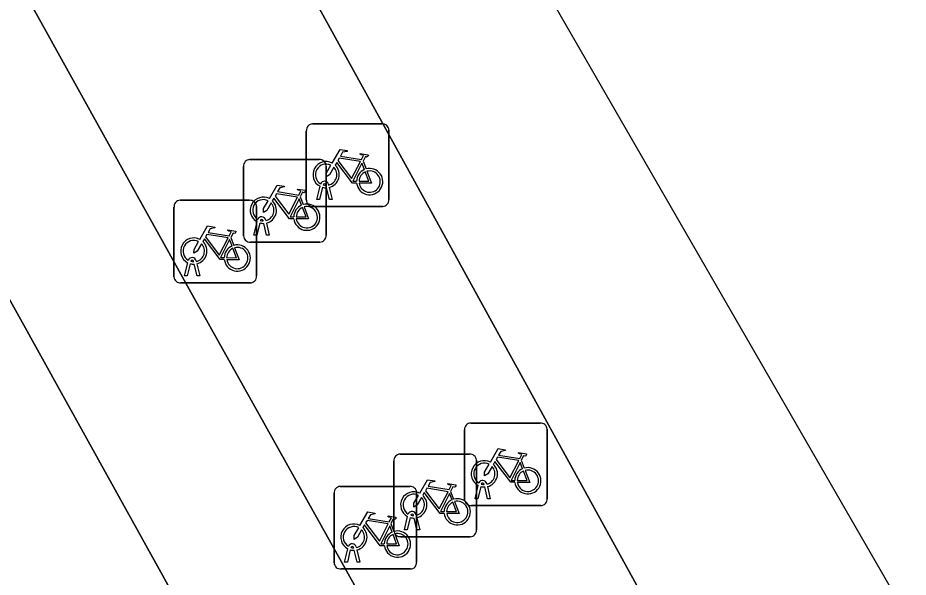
# Model space of a CAD drawing. Extents: x 161838 to 162344, y 381620 to 382160.
# Drawn here: x 162080.97 to 162091.75, y 381924.57 to 381931.34 of the extents above; entities that cross this region are included whole.
import ezdxf

# ---------------------------------------------------------------- set-up
doc = ezdxf.new("R2010")
doc.units = 0
for name, color, linetype in [('IMGEO_Fietsenrek', 7, 'Continuous'), ('IMGEO_Parkeervlak_open', 7, 'Continuous'), ('IMGEO_Rijbaan_lokaal_gesloten', 7, 'Continuous'), ('IMGEO_Voetpad_gesloten', 7, 'Continuous'), ('IMGEO_Voetpad_open', 7, 'Continuous')]:
    doc.layers.add(name, color=color, linetype=linetype)

msp = doc.modelspace()

# ---------------------------------------------------------------- linework, layer by layer
at = {"layer": 'IMGEO_Fietsenrek'}
for p, q in [((162084.537, 381930.053), (162085.378, 381930.053)), ((162085.378, 381930.053), (162084.537, 381930.053)), ((162084.462, 381929.128), (162084.462, 381929.969)), ((162084.462, 381929.969), (162084.462, 381929.128)), ((162085.462, 381929.978), (162085.462, 381929.137)), ((162085.462, 381929.137), (162085.462, 381929.978)), ((162083.776, 381929.622), (162084.617, 381929.622)), ((162084.617, 381929.622), (162083.776, 381929.622)), ((162085.149, 381929.602), (162085.185, 381929.507)), ((162083.701, 381928.697), (162083.701, 381929.538)), ((162083.701, 381929.538), (162083.701, 381928.697)), ((162084.701, 381929.547), (162084.701, 381928.706)), ((162084.701, 381928.706), (162084.701, 381929.547)), ((162084.589, 381929.137), (162084.628, 381929.297)), ((162084.658, 381929.285), (162084.623, 381929.137)), ((162084.7, 381929.309), (162084.699, 381929.313)), ((162084.741, 381929.137), (162084.707, 381929.279)), ((162084.731, 381929.32), (162084.732, 381929.313)), ((162084.739, 381929.283), (162084.774, 381929.137)), ((162082.934, 381929.128), (162083.775, 381929.128)), ((162083.775, 381929.128), (162082.934, 381929.128)), ((162084.388, 381929.171), (162084.424, 381929.076)), ((162084.623, 381929.137), (162084.589, 381929.137)), ((162084.774, 381929.137), (162084.741, 381929.137)), ((162082.859, 381928.203), (162082.859, 381929.044)), ((162082.859, 381929.044), (162082.859, 381928.203)), ((162083.859, 381929.053), (162083.859, 381928.212)), ((162083.859, 381928.212), (162083.859, 381929.053)), ((162085.387, 381929.053), (162084.546, 381929.053)), ((162084.546, 381929.053), (162085.387, 381929.053)), ((162083.828, 381928.706), (162083.867, 381928.866)), ((162083.897, 381928.854), (162083.862, 381928.706)), ((162083.939, 381928.878), (162083.938, 381928.882)), ((162083.98, 381928.706), (162083.946, 381928.848)), ((162083.97, 381928.889), (162083.971, 381928.882)), ((162083.978, 381928.852), (162084.013, 381928.706)), ((162083.862, 381928.706), (162083.828, 381928.706)), ((162084.013, 381928.706), (162083.98, 381928.706)), ((162083.546, 381928.677), (162083.582, 381928.582)), ((162084.626, 381928.622), (162083.785, 381928.622)), ((162083.785, 381928.622), (162084.626, 381928.622)), ((162082.986, 381928.212), (162083.025, 381928.372)), ((162083.097, 381928.384), (162083.096, 381928.388)), ((162083.128, 381928.395), (162083.129, 381928.388)), ((162083.055, 381928.36), (162083.02, 381928.212)), ((162083.138, 381928.212), (162083.104, 381928.354)), ((162083.136, 381928.358), (162083.171, 381928.212)), ((162083.02, 381928.212), (162082.986, 381928.212)), ((162083.171, 381928.212), (162083.138, 381928.212)), ((162083.784, 381928.128), (162082.943, 381928.128)), ((162082.943, 381928.128), (162083.784, 381928.128)), ((162086.453, 381926.432), (162087.294, 381926.432)), ((162087.294, 381926.432), (162086.453, 381926.432)), ((162086.378, 381925.507), (162086.378, 381926.348)), ((162086.378, 381926.348), (162086.378, 381925.507)), ((162087.378, 381926.357), (162087.378, 381925.516)), ((162087.378, 381925.516), (162087.378, 381926.357)), ((162085.598, 381926.056), (162086.439, 381926.056)), ((162086.439, 381926.056), (162085.598, 381926.056)), ((162085.523, 381925.131), (162085.523, 381925.972)), ((162085.523, 381925.972), (162085.523, 381925.131)), ((162086.523, 381925.981), (162086.523, 381925.14)), ((162086.523, 381925.14), (162086.523, 381925.981)), ((162087.065, 381925.981), (162087.101, 381925.886)), ((162086.505, 381925.516), (162086.544, 381925.676)), ((162086.616, 381925.688), (162086.615, 381925.692)), ((162086.647, 381925.699), (162086.648, 381925.692)), ((162084.798, 381924.74), (162084.798, 381925.581)), ((162084.798, 381925.581), (162084.798, 381924.74)), ((162084.873, 381925.665), (162085.714, 381925.665)), ((162085.714, 381925.665), (162084.873, 381925.665)), ((162085.798, 381925.59), (162085.798, 381924.749)), ((162085.798, 381924.749), (162085.798, 381925.59)), ((162086.21, 381925.605), (162086.246, 381925.51)), ((162086.574, 381925.664), (162086.539, 381925.516)), ((162086.657, 381925.516), (162086.623, 381925.658)), ((162086.655, 381925.662), (162086.69, 381925.516)), ((162086.539, 381925.516), (162086.505, 381925.516)), ((162086.69, 381925.516), (162086.657, 381925.516)), ((162087.303, 381925.432), (162086.462, 381925.432)), ((162086.462, 381925.432), (162087.303, 381925.432)), ((162085.65, 381925.14), (162085.689, 381925.3)), ((162085.719, 381925.288), (162085.684, 381925.14)), ((162085.761, 381925.312), (162085.76, 381925.316)), ((162085.802, 381925.14), (162085.768, 381925.282)), ((162085.792, 381925.323), (162085.793, 381925.316)), ((162085.8, 381925.286), (162085.835, 381925.14)), ((162085.485, 381925.214), (162085.521, 381925.119)), ((162085.684, 381925.14), (162085.65, 381925.14)), ((162085.835, 381925.14), (162085.802, 381925.14)), ((162086.448, 381925.056), (162085.607, 381925.056)), ((162085.607, 381925.056), (162086.448, 381925.056)), ((162085.036, 381924.921), (162085.035, 381924.925)), ((162085.067, 381924.932), (162085.068, 381924.925)), ((162084.925, 381924.749), (162084.964, 381924.909)), ((162084.994, 381924.897), (162084.959, 381924.749)), ((162085.077, 381924.749), (162085.043, 381924.891)), ((162085.075, 381924.895), (162085.11, 381924.749)), ((162084.959, 381924.749), (162084.925, 381924.749)), ((162085.11, 381924.749), (162085.077, 381924.749)), ((162085.723, 381924.665), (162084.882, 381924.665)), ((162084.882, 381924.665), (162085.723, 381924.665))]:
    msp.add_line(p, q, dxfattribs=at)
for points in [[(162084.775, 381929.579), (162084.87, 381929.743), (162084.956, 381929.729), (162084.958, 381929.72), (162084.902, 381929.709), (162084.875, 381929.664), (162085.131, 381929.623)], [(162085.131, 381929.623), (162085.156, 381929.672), (162085.15, 381929.676), (162085.127, 381929.68), (162085.115, 381929.687), (162085.114, 381929.69), (162085.116, 381929.695), (162085.211, 381929.68), (162085.213, 381929.67), (162085.203, 381929.657), (162085.191, 381929.651), (162085.177, 381929.657), (162085.149, 381929.602)], [(162084.796, 381929.527), (162084.744, 381929.437), (162084.704, 381929.412), (162084.705, 381929.459), (162084.76, 381929.553)], [(162085.071, 381929.335), (162085.021, 381929.335), (162084.83, 381929.586), (162084.811, 381929.554)], [(162085.118, 381929.598), (162084.861, 381929.639), (162084.844, 381929.61), (162085.011, 381929.39), (162085.118, 381929.598)], [(162085.166, 381929.5), (162085.136, 381929.577), (162085.027, 381929.359), (162085.07, 381929.359)], [(162085.1, 381929.359), (162085.22, 381929.358), (162085.176, 381929.472)], [(162085.196, 381929.479), (162085.251, 381929.334), (162085.101, 381929.334)], [(162084.014, 381929.148), (162084.109, 381929.312), (162084.195, 381929.298), (162084.197, 381929.289), (162084.141, 381929.278), (162084.114, 381929.233), (162084.37, 381929.192)], [(162084.37, 381929.192), (162084.395, 381929.241), (162084.389, 381929.245), (162084.366, 381929.249), (162084.354, 381929.256), (162084.353, 381929.259), (162084.355, 381929.264), (162084.45, 381929.249), (162084.452, 381929.239), (162084.442, 381929.226), (162084.43, 381929.22), (162084.416, 381929.226), (162084.388, 381929.171)], [(162084.035, 381929.096), (162083.983, 381929.006), (162083.943, 381928.981), (162083.944, 381929.028), (162083.999, 381929.122)], [(162084.31, 381928.904), (162084.26, 381928.904), (162084.069, 381929.155), (162084.05, 381929.123)], [(162084.357, 381929.167), (162084.1, 381929.208), (162084.083, 381929.179), (162084.25, 381928.959), (162084.357, 381929.167)], [(162084.405, 381929.069), (162084.375, 381929.146), (162084.266, 381928.928), (162084.309, 381928.928)], [(162084.339, 381928.928), (162084.459, 381928.927), (162084.415, 381929.041)], [(162084.435, 381929.048), (162084.49, 381928.903), (162084.34, 381928.903)], [(162083.172, 381928.654), (162083.267, 381928.818), (162083.353, 381928.804), (162083.355, 381928.795), (162083.299, 381928.784), (162083.272, 381928.739), (162083.528, 381928.698)], [(162083.515, 381928.673), (162083.258, 381928.714), (162083.241, 381928.685), (162083.408, 381928.465), (162083.515, 381928.673)], [(162083.528, 381928.698), (162083.553, 381928.747), (162083.547, 381928.751), (162083.524, 381928.755), (162083.512, 381928.762), (162083.511, 381928.765), (162083.513, 381928.77), (162083.608, 381928.755), (162083.61, 381928.745), (162083.6, 381928.732), (162083.588, 381928.726), (162083.574, 381928.732), (162083.546, 381928.677)], [(162083.193, 381928.602), (162083.141, 381928.512), (162083.101, 381928.487), (162083.102, 381928.534), (162083.157, 381928.628)], [(162083.468, 381928.41), (162083.418, 381928.41), (162083.227, 381928.661), (162083.208, 381928.629)], [(162083.563, 381928.575), (162083.533, 381928.652), (162083.424, 381928.434), (162083.467, 381928.434)], [(162083.497, 381928.434), (162083.617, 381928.433), (162083.573, 381928.547)], [(162083.593, 381928.554), (162083.648, 381928.409), (162083.498, 381928.409)], [(162086.691, 381925.958), (162086.786, 381926.122), (162086.872, 381926.108), (162086.874, 381926.099), (162086.818, 381926.088), (162086.791, 381926.043), (162087.047, 381926.002)], [(162087.034, 381925.977), (162086.777, 381926.018), (162086.76, 381925.989), (162086.927, 381925.769), (162087.034, 381925.977)], [(162087.047, 381926.002), (162087.072, 381926.051), (162087.066, 381926.055), (162087.043, 381926.059), (162087.031, 381926.066), (162087.03, 381926.069), (162087.032, 381926.074), (162087.127, 381926.059), (162087.129, 381926.049), (162087.119, 381926.036), (162087.107, 381926.03), (162087.093, 381926.036), (162087.065, 381925.981)], [(162086.712, 381925.906), (162086.66, 381925.816), (162086.62, 381925.791), (162086.621, 381925.838), (162086.676, 381925.932)], [(162086.987, 381925.714), (162086.937, 381925.714), (162086.746, 381925.965), (162086.727, 381925.933)], [(162087.082, 381925.879), (162087.052, 381925.956), (162086.943, 381925.738), (162086.986, 381925.738)], [(162087.016, 381925.738), (162087.136, 381925.737), (162087.092, 381925.851)], [(162087.112, 381925.858), (162087.167, 381925.713), (162087.017, 381925.713)], [(162085.836, 381925.582), (162085.931, 381925.746), (162086.017, 381925.732), (162086.019, 381925.723), (162085.963, 381925.712), (162085.936, 381925.667), (162086.192, 381925.626)], [(162086.192, 381925.626), (162086.217, 381925.675), (162086.211, 381925.679), (162086.188, 381925.683), (162086.176, 381925.69), (162086.175, 381925.693), (162086.177, 381925.698), (162086.272, 381925.683), (162086.274, 381925.673), (162086.264, 381925.66), (162086.252, 381925.654), (162086.238, 381925.66), (162086.21, 381925.605)], [(162086.132, 381925.338), (162086.082, 381925.338), (162085.891, 381925.589), (162085.872, 381925.557)], [(162086.179, 381925.601), (162085.922, 381925.642), (162085.905, 381925.613), (162086.072, 381925.393), (162086.179, 381925.601)], [(162086.227, 381925.503), (162086.197, 381925.58), (162086.088, 381925.362), (162086.131, 381925.362)], [(162085.857, 381925.53), (162085.805, 381925.44), (162085.765, 381925.415), (162085.766, 381925.462), (162085.821, 381925.556)], [(162086.161, 381925.362), (162086.281, 381925.361), (162086.237, 381925.475)], [(162086.257, 381925.482), (162086.312, 381925.337), (162086.162, 381925.337)], [(162085.111, 381925.191), (162085.206, 381925.355), (162085.292, 381925.341), (162085.294, 381925.332), (162085.238, 381925.321), (162085.211, 381925.276), (162085.467, 381925.235)], [(162085.454, 381925.21), (162085.197, 381925.251), (162085.18, 381925.222), (162085.347, 381925.002), (162085.454, 381925.21)], [(162085.467, 381925.235), (162085.492, 381925.284), (162085.486, 381925.288), (162085.463, 381925.292), (162085.451, 381925.299), (162085.45, 381925.302), (162085.452, 381925.307), (162085.547, 381925.292), (162085.549, 381925.282), (162085.539, 381925.269), (162085.527, 381925.263), (162085.513, 381925.269), (162085.485, 381925.214)], [(162085.132, 381925.139), (162085.08, 381925.049), (162085.04, 381925.024), (162085.041, 381925.071), (162085.096, 381925.165)], [(162085.407, 381924.947), (162085.357, 381924.947), (162085.166, 381925.198), (162085.147, 381925.166)], [(162085.502, 381925.112), (162085.472, 381925.189), (162085.363, 381924.971), (162085.406, 381924.971)], [(162085.436, 381924.971), (162085.556, 381924.97), (162085.512, 381925.084)], [(162085.532, 381925.091), (162085.587, 381924.946), (162085.437, 381924.946)]]:
    msp.add_lwpolyline(points, dxfattribs=at)
for centre, radius, start, end in [((162084.54, 381929.975), 0.0779, 92.4484, 184.2845), ((162084.54, 381929.975), 0.0779, 92.4484, 184.2845), ((162085.384, 381929.975), 0.0779, 2.4484, 94.2845), ((162085.384, 381929.975), 0.0779, 2.4484, 94.2845), ((162083.779, 381929.544), 0.0779, 92.4484, 184.2845), ((162083.779, 381929.544), 0.0779, 92.4484, 184.2845), ((162084.702, 381929.438), 0.159, 62.6766, 242.1369), ((162084.702, 381929.438), 0.129, 63.3192, 238.903), ((162084.623, 381929.544), 0.0779, 2.4484, 94.2845), ((162084.623, 381929.544), 0.0779, 2.4484, 94.2845), ((162084.702, 381929.438), 0.159, 283.5766, 46.6042), ((162084.702, 381929.438), 0.129, 283.6043, 43.4302), ((162085.229, 381929.354), 0.159, 113.3408, 178.3217), ((162085.229, 381929.354), 0.159, 187.0065, 105.7708), ((162085.229, 381929.354), 0.129, 113.923, 177.9556), ((162085.229, 381929.354), 0.129, 188.6715, 104.5883), ((162084.682, 381929.309), 0.0499, 12.8025, 158.6934), ((162084.702, 381929.438), 0.159, 253.9967, 271.7867), ((162084.682, 381929.309), 0.0174, 12.8025, 163.4502), ((162084.702, 381929.438), 0.129, 253.415, 269.0204), ((162082.937, 381929.05), 0.0779, 92.4484, 184.2845), ((162082.937, 381929.05), 0.0779, 92.4484, 184.2845), ((162083.781, 381929.05), 0.0779, 2.4484, 94.2845), ((162083.781, 381929.05), 0.0779, 2.4484, 94.2845), ((162083.941, 381929.007), 0.159, 62.6766, 242.1369), ((162083.941, 381929.007), 0.129, 63.3192, 238.903), ((162083.941, 381929.007), 0.159, 283.5766, 46.6042), ((162084.54, 381929.131), 0.0779, 182.4484, 274.2845), ((162084.54, 381929.131), 0.0779, 182.4484, 274.2845), ((162085.384, 381929.131), 0.0779, 272.4484, 4.2845), ((162085.384, 381929.131), 0.0779, 272.4484, 4.2845), ((162083.941, 381929.007), 0.129, 283.6043, 43.4302), ((162084.468, 381928.923), 0.159, 113.3408, 178.3217), ((162084.468, 381928.923), 0.159, 187.0065, 105.7708), ((162084.468, 381928.923), 0.129, 113.923, 177.9556), ((162084.468, 381928.923), 0.129, 188.6715, 104.5883), ((162083.921, 381928.878), 0.0499, 12.8025, 158.6934), ((162083.941, 381929.007), 0.159, 253.9967, 271.7867), ((162083.921, 381928.878), 0.0174, 12.8025, 163.4502), ((162083.941, 381929.007), 0.129, 253.415, 269.0204), ((162083.779, 381928.7), 0.0779, 182.4484, 274.2845), ((162083.779, 381928.7), 0.0779, 182.4484, 274.2845), ((162084.623, 381928.7), 0.0779, 272.4484, 4.2845), ((162084.623, 381928.7), 0.0779, 272.4484, 4.2845), ((162083.099, 381928.513), 0.159, 62.6766, 242.1369), ((162083.099, 381928.513), 0.129, 63.3192, 238.903), ((162083.099, 381928.513), 0.129, 283.6043, 43.4302), ((162083.099, 381928.513), 0.159, 283.5766, 46.6042), ((162083.626, 381928.429), 0.159, 187.0065, 105.7708), ((162083.626, 381928.429), 0.159, 113.3408, 178.3217), ((162083.626, 381928.429), 0.129, 113.923, 177.9556), ((162083.626, 381928.429), 0.129, 188.6715, 104.5883), ((162083.079, 381928.384), 0.0499, 12.8025, 158.6934), ((162083.079, 381928.384), 0.0174, 12.8025, 163.4502), ((162083.099, 381928.513), 0.129, 253.415, 269.0204), ((162083.099, 381928.513), 0.159, 253.9967, 271.7867), ((162082.937, 381928.206), 0.0779, 182.4484, 274.2845), ((162082.937, 381928.206), 0.0779, 182.4484, 274.2845), ((162083.781, 381928.206), 0.0779, 272.4484, 4.2845), ((162083.781, 381928.206), 0.0779, 272.4484, 4.2845), ((162086.456, 381926.354), 0.0779, 92.4484, 184.2845), ((162086.456, 381926.354), 0.0779, 92.4484, 184.2845), ((162087.3, 381926.354), 0.0779, 2.4484, 94.2845), ((162087.3, 381926.354), 0.0779, 2.4484, 94.2845), ((162085.601, 381925.978), 0.0779, 92.4484, 184.2845), ((162085.601, 381925.978), 0.0779, 92.4484, 184.2845), ((162086.445, 381925.978), 0.0779, 2.4484, 94.2845), ((162086.445, 381925.978), 0.0779, 2.4484, 94.2845), ((162086.618, 381925.817), 0.159, 62.6766, 242.1369), ((162086.618, 381925.817), 0.129, 63.3192, 238.903), ((162086.618, 381925.817), 0.129, 283.6043, 43.4302), ((162086.618, 381925.817), 0.159, 283.5766, 46.6042), ((162087.145, 381925.733), 0.159, 187.0065, 105.7708), ((162087.145, 381925.733), 0.159, 113.3408, 178.3217), ((162087.145, 381925.733), 0.129, 113.923, 177.9556), ((162087.145, 381925.733), 0.129, 188.6715, 104.5883), ((162086.598, 381925.688), 0.0499, 12.8025, 158.6934), ((162086.598, 381925.688), 0.0174, 12.8025, 163.4502), ((162086.618, 381925.817), 0.129, 253.415, 269.0204), ((162084.876, 381925.587), 0.0779, 92.4484, 184.2845), ((162084.876, 381925.587), 0.0779, 92.4484, 184.2845), ((162085.763, 381925.441), 0.159, 62.6766, 242.1369), ((162085.763, 381925.441), 0.129, 63.3192, 238.903), ((162085.72, 381925.587), 0.0779, 2.4484, 94.2845), ((162085.72, 381925.587), 0.0779, 2.4484, 94.2845), ((162086.618, 381925.817), 0.159, 253.9967, 271.7867), ((162085.763, 381925.441), 0.129, 283.6043, 43.4302), ((162085.763, 381925.441), 0.159, 283.5766, 46.6042), ((162086.29, 381925.357), 0.159, 113.3408, 178.3217), ((162086.29, 381925.357), 0.159, 187.0065, 105.7708), ((162086.29, 381925.357), 0.129, 113.923, 177.9556), ((162086.29, 381925.357), 0.129, 188.6715, 104.5883), ((162086.456, 381925.51), 0.0779, 182.4484, 274.2845), ((162086.456, 381925.51), 0.0779, 182.4484, 274.2845), ((162087.3, 381925.51), 0.0779, 272.4484, 4.2845), ((162087.3, 381925.51), 0.0779, 272.4484, 4.2845), ((162085.743, 381925.312), 0.0499, 12.8025, 158.6934), ((162085.763, 381925.441), 0.159, 253.9967, 271.7867), ((162085.743, 381925.312), 0.0174, 12.8025, 163.4502), ((162085.763, 381925.441), 0.129, 253.415, 269.0204), ((162085.038, 381925.05), 0.159, 62.6766, 242.1369), ((162085.038, 381925.05), 0.129, 63.3192, 238.903), ((162085.038, 381925.05), 0.129, 283.6043, 43.4302), ((162085.038, 381925.05), 0.159, 283.5766, 46.6042), ((162085.601, 381925.134), 0.0779, 182.4484, 274.2845), ((162085.601, 381925.134), 0.0779, 182.4484, 274.2845), ((162086.445, 381925.134), 0.0779, 272.4484, 4.2845), ((162086.445, 381925.134), 0.0779, 272.4484, 4.2845), ((162085.565, 381924.966), 0.159, 113.3408, 178.3217), ((162085.565, 381924.966), 0.159, 187.0065, 105.7708), ((162085.565, 381924.966), 0.129, 113.923, 177.9556), ((162085.565, 381924.966), 0.129, 188.6715, 104.5883), ((162085.018, 381924.921), 0.0499, 12.8025, 158.6934), ((162085.018, 381924.921), 0.0174, 12.8025, 163.4502), ((162085.038, 381925.05), 0.129, 253.415, 269.0204), ((162085.038, 381925.05), 0.159, 253.9967, 271.7867), ((162084.876, 381924.743), 0.0779, 182.4484, 274.2845), ((162084.876, 381924.743), 0.0779, 182.4484, 274.2845), ((162085.72, 381924.743), 0.0779, 272.4484, 4.2845), ((162085.72, 381924.743), 0.0779, 272.4484, 4.2845)]:
    msp.add_arc(centre, radius, start, end, dxfattribs=at)
at = {"layer": 'IMGEO_Parkeervlak_open'}
msp.add_lwpolyline([(162085.682, 381929.519), (162083.793, 381932.952), (162081.149, 381931.463), (162083.042, 381928.054), (162090.167, 381915.302), (162092.687, 381916.789)], close=True, dxfattribs=at)
at = {"layer": 'IMGEO_Rijbaan_lokaal_gesloten'}
for points in [[(162145.259, 381854.842), (162135.308, 381862.267), (162112.413, 381888.285), (162074.133, 381954.589), (162056.257, 381987.116), (162039.393, 382017.803), (162035.676, 382024.566), (162020.205, 382044.026), (162018.616, 382046.024), (161957.883, 382126.571)], [(162052.156, 381989.515), (162059.541, 381976.691), (162060.183, 381975.633), (162062.982, 381970.801), (162063.362, 381970.116), (162074.557, 381949.731), (162075.351, 381948.25), (162082.607, 381935.111), (162083.793, 381932.952), (162085.682, 381929.519), (162092.687, 381916.789), (162101.169, 381901.585), (162104.943, 381895.096), (162107.401, 381891.02), (162110.364, 381886.414)]]:
    msp.add_lwpolyline(points, dxfattribs=at)
at = {"layer": 'IMGEO_Voetpad_gesloten'}
msp.add_lwpolyline([(162098.586, 381900.124), (162096.572, 381903.769), (162091.753, 381912.428), (162090.167, 381915.302), (162083.042, 381928.054), (162081.149, 381931.463), (162080.602, 381932.468), (162072.542, 381946.984), (162070.413, 381950.888), (162062.149, 381965.788), (162060.262, 381969.214), (162058.476, 381968.271), (162102.392, 381889.138), (162103.406, 381887.421), (162107.813, 381880.741), (162110.7, 381876.627)], dxfattribs=at)
at = {"layer": 'IMGEO_Voetpad_open'}
msp.add_lwpolyline([(162102.392, 381889.138), (162058.476, 381968.271), (162055.738, 381973.205), (162053.684, 381972.093), (162053.805, 381971.851), (162057.297, 381965.039), (162058.486, 381962.719), (162058.681, 381962.82), (162062.507, 381955.382), (162062.347, 381955.3), (162066.371, 381947.822), (162069.509, 381941.843), (162074.751, 381932.689), (162075.894, 381930.692), (162084.904, 381914.958)], dxfattribs=at)

doc.saveas('drawing.dxf')
